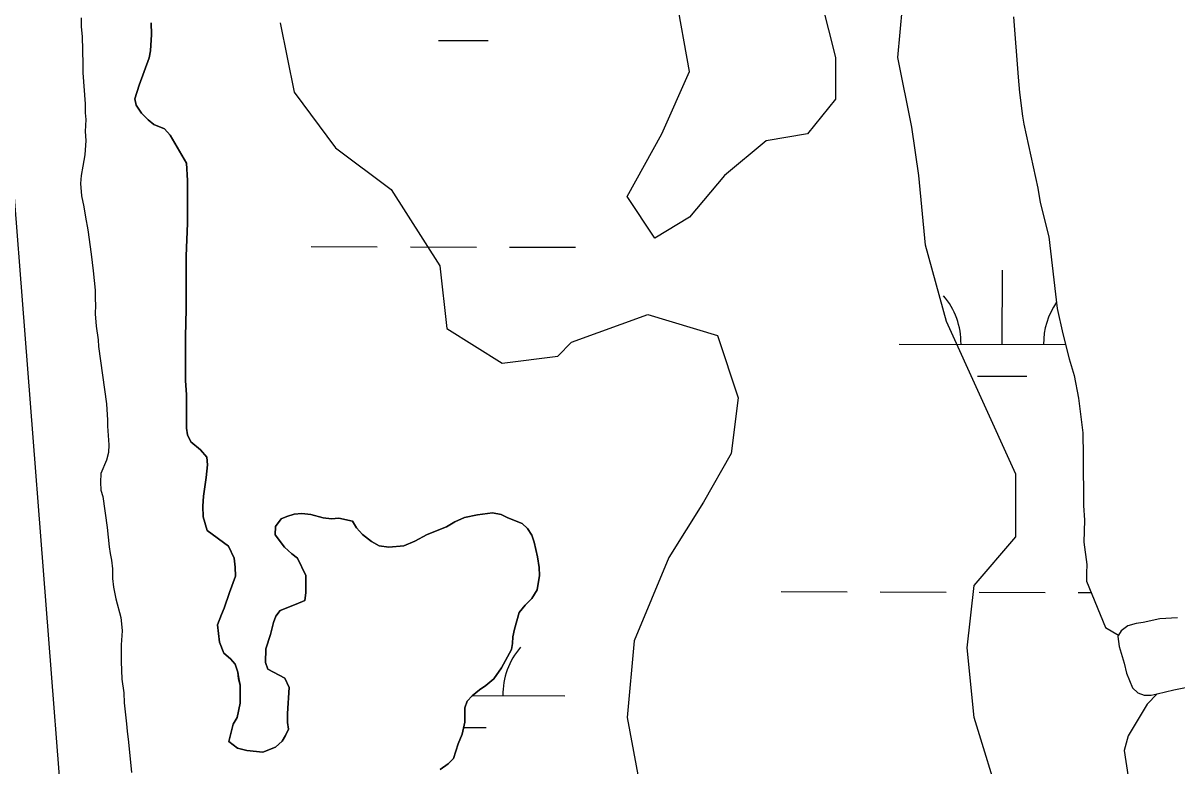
# Model space of a CAD drawing. Extents: x 3161665 to 3199565, y 885729 to 911164.
# Drawn here: x 3173853 to 3174412, y 901144 to 901504 of the extents above; entities that cross this region are included whole.
import ezdxf

# ---------------------------------------------------------------- set-up
doc = ezdxf.new("R2010")
doc.units = 0
for name, color, linetype in [('V-LEVE-TOET', 7, 'Continuous'), ('V-SITE-VEGE', 7, 'Continuous'), ('V-TOPO-SHOR', 7, 'Continuous'), ('V-WETL-SWMP', 7, 'Continuous')]:
    doc.layers.add(name, color=color, linetype=linetype)

msp = doc.modelspace()

# ---------------------------------------------------------------- linework, layer by layer
at = {"layer": 'V-LEVE-TOET'}
msp.add_lwpolyline([(3173703.92, 903532.8), (3173710.34, 903393.28), (3173722.39, 903167.06), (3173735.17, 902928.37), (3173758.72, 902625.45), (3173787.45, 902283.25), (3173809.56, 902003.67), (3173829.59, 901722.93), (3173846.61, 901450.5), (3173873.25, 901107.61), (3173900.56, 900778.58), (3173914.12, 900497.83), (3173923.74, 900432.45), (3173931.7, 900388.1), (3173948.72, 900320.65), (3173981.1, 900202.63), (3174022.82, 900044.19), (3174044.19, 899994.09), (3174053.26, 899972.16), (3174059.99, 899959.46), (3174068.56, 899947.69), (3174081.76, 899934.78), (3174128.53, 899896.52), (3174300.12, 899739.99)], dxfattribs=at)
at = {"layer": 'V-SITE-VEGE'}
for points in [[(3174374.6, 900810.87), (3174384.69, 900854.6), (3174388.05, 900898.32), (3174371.24, 900948.78), (3174357.79, 901002.6), (3174344.34, 901069.87), (3174327.53, 901123.69), (3174314.09, 901167.41), (3174310.72, 901201.05), (3174314.09, 901231.32), (3174334.26, 901254.87), (3174334.26, 901285.14), (3174317.45, 901322.14), (3174300.64, 901359.14), (3174290.55, 901396.14), (3174287.19, 901429.78), (3174283.83, 901453.32), (3174277.1, 901486.96), (3174280.47, 901523.96)], [(3174240.12, 901513.87), (3174246.85, 901486.96), (3174246.85, 901466.77), (3174233.4, 901449.96), (3174213.23, 901446.59), (3174193.06, 901429.78), (3174176.25, 901409.59), (3174159.44, 901399.5), (3174145.99, 901419.68), (3174162.8, 901449.96), (3174176.25, 901480.23), (3174169.52, 901517.23)], [(3173992.75, 901265.62), (3173988.36, 901266.08), (3173984.67, 901265.84), (3173981.2, 901264.67), (3173978.43, 901263.51), (3173975.67, 901259.81), (3173975.44, 901255.88), (3173980.08, 901249.88), (3173983.55, 901246.66), (3173986.33, 901244.58), (3173990.28, 901236.04), (3173990.3, 901227.72), (3173989.84, 901224.02), (3173985.69, 901222.16), (3173977.84, 901219.14), (3173975.76, 901216.36), (3173974.62, 901213.36), (3173973.24, 901207.58), (3173970.95, 901200.64), (3173970.73, 901193.94), (3173971.89, 901190.7), (3173980.22, 901186.33), (3173982.31, 901181.94), (3173981.41, 901169.23), (3173981.42, 901164.84), (3173981.89, 901161.61), (3173980.51, 901158.6), (3173978.9, 901155.82), (3173975.67, 901153.04), (3173969.44, 901150.49), (3173961.81, 901151.39), (3173957.18, 901152.54), (3173953.02, 901155.77), (3173955.08, 901164.09), (3173957.15, 901167.33), (3173958.52, 901174.26), (3173958.5, 901183.04), (3173957.81, 901186.05), (3173957.34, 901189.28), (3173956.17, 901193.21), (3173953.85, 901195.75), (3173950.61, 901198.51), (3173948.52, 901203.82), (3173947.58, 901212.14), (3173949.41, 901217.23), (3173950.8, 901220.24), (3173953.32, 901227.87), (3173956.31, 901235.73), (3173956.07, 901240.12), (3173955.59, 901244.51), (3173952.81, 901250.28), (3173942.62, 901257.89), (3173940.53, 901264.58), (3173940.52, 901269.67), (3173940.74, 901274.52), (3173942.11, 901283.54), (3173942.78, 901289.78), (3173942.31, 901293.47), (3173939.3, 901296.94), (3173934.67, 901300.85), (3173933.05, 901304.32), (3173932.58, 901307.55), (3173932.54, 901323.73), (3173932.06, 901330.43), (3173932.02, 901351.92), (3173932.45, 901365.1), (3173932.39, 901390.74), (3173933.05, 901406.69), (3173933, 901427.49), (3173932.52, 901435.81), (3173924.63, 901449.43), (3173921.85, 901452.43), (3173916.77, 901454.49), (3173913.99, 901456.8), (3173910.74, 901460.03), (3173908.19, 901463.95), (3173907.49, 901466.95), (3173909.56, 901473.66), (3173914.38, 901486.84), (3173915.07, 901490.31), (3173915.51, 901498.17), (3173915.5, 901503.72)], [(3173977.89, 901503.77), (3173984.61, 901470.14), (3174004.78, 901443.23), (3174031.68, 901423.05), (3174055.21, 901386.05), (3174058.57, 901355.77), (3174085.47, 901338.96), (3174112.37, 901342.32), (3174119.09, 901349.05), (3174156.07, 901362.5), (3174189.69, 901352.41), (3174199.78, 901322.14), (3174196.42, 901295.23), (3174182.97, 901271.68), (3174166.16, 901244.78), (3174149.35, 901204.41), (3174145.99, 901167.41), (3174156.07, 901113.59)], [(3174055.43, 901142.13), (3174059.35, 901144.91), (3174061.88, 901147.46), (3174064.18, 901154.62), (3174066.02, 901159.25), (3174067.39, 901165.03), (3174067.38, 901171.96), (3174068.53, 901175.2), (3174070.83, 901177.75), (3174074.52, 901180.76), (3174077.52, 901182.85), (3174081.44, 901186.09), (3174085.13, 901191.42), (3174089.96, 901200.21), (3174090.42, 901203.21), (3174090.64, 901206.45), (3174091.33, 901210.15), (3174093.62, 901218.24), (3174096.62, 901221.71), (3174099.84, 901224.96), (3174102.38, 901229.12), (3174103.52, 901236.06), (3174103.28, 901239.99), (3174102.57, 901245.07), (3174100.94, 901252.23), (3174099.78, 901255.7), (3174097.69, 901258.92), (3174095.14, 901261.23), (3174088.2, 901263.99), (3174084.96, 901265.6), (3174080.8, 901266.51), (3174073.41, 901265.57), (3174067.17, 901264.17), (3174062.55, 901262.08), (3174058.4, 901259.76), (3174049.16, 901256.04), (3174043.16, 901252.8), (3174037.85, 901250.47), (3174030.46, 901249.76), (3174025.84, 901250.45), (3174022.14, 901252.52), (3174017.74, 901255.97), (3174014.95, 901259.2), (3174012.87, 901262.44), (3174006.39, 901263.81), (3174002.7, 901263.57), (3173998.77, 901264.02), (3173992.75, 901265.62)], [(3174412.47, 901215.68), (3174403.92, 901215.2), (3174395.84, 901213.33), (3174392.6, 901212.86), (3174388.45, 901211.69), (3174385.22, 901209.38), (3174383.97, 901207.24), (3174383.61, 901206.6), (3174384.31, 901201.75), (3174386.64, 901193.67), (3174387.8, 901188.81), (3174390.82, 901181.66), (3174393.37, 901179.35), (3174396.38, 901178.2), (3174399.84, 901178.21), (3174402.66, 901178.81), (3174410.7, 901180.78), (3174418.09, 901182.18)]]:
    msp.add_lwpolyline(points, dxfattribs=at)
at = {"layer": 'V-TOPO-SHOR'}
for points in [[(3173881.52, 901506.18), (3173881.53, 901501.79), (3173882.01, 901497.17), (3173882.27, 901483.77), (3173882.28, 901479.61), (3173883.47, 901464.59), (3173883.48, 901460.2), (3173883.71, 901456.96), (3173883.5, 901451.19), (3173883.74, 901446.8), (3173883.29, 901439.86), (3173882.38, 901434.31), (3173881.46, 901429.92), (3173881.24, 901425.99), (3173881.72, 901419.98), (3173882.88, 901414.67), (3173883.59, 901409.59), (3173884.76, 901403.58), (3173886.4, 901391.8), (3173887.34, 901383.71), (3173888.29, 901374.24), (3173888.3, 901370.08), (3173888.54, 901367.08), (3173888.31, 901362.92), (3173888.79, 901356.91), (3173889.73, 901350.21), (3173889.97, 901346.97)], [(3173915.5, 901503.72), (3173915.51, 901498.17), (3173915.07, 901490.31), (3173914.38, 901486.84), (3173909.56, 901473.66), (3173907.49, 901466.95), (3173908.19, 901463.95), (3173910.74, 901460.03), (3173913.99, 901456.8), (3173916.77, 901454.49), (3173921.85, 901452.43), (3173924.63, 901449.43), (3173932.52, 901435.81), (3173933, 901427.49), (3173933.05, 901406.69), (3173932.39, 901390.75), (3173932.45, 901365.1), (3173932.02, 901351.92), (3173932.06, 901330.43), (3173932.54, 901323.73), (3173932.58, 901307.55), (3173933.05, 901304.32), (3173934.67, 901300.85), (3173939.3, 901296.94), (3173942.31, 901293.47), (3173942.78, 901289.78), (3173942.11, 901283.54), (3173940.74, 901274.52), (3173940.52, 901269.67), (3173940.53, 901264.58), (3173942.62, 901257.89), (3173952.81, 901250.28), (3173955.59, 901244.51), (3173956.07, 901240.12), (3173956.31, 901235.73), (3173953.32, 901227.87), (3173950.8, 901220.24), (3173949.41, 901217.23), (3173947.58, 901212.14), (3173948.52, 901203.82), (3173950.61, 901198.51), (3173953.85, 901195.75), (3173956.17, 901193.21), (3173957.34, 901189.28), (3173957.81, 901186.05), (3173958.5, 901183.05), (3173958.52, 901174.26), (3173957.15, 901167.33), (3173955.08, 901164.09), (3173953.02, 901155.77), (3173957.18, 901152.54), (3173961.81, 901151.39), (3173969.44, 901150.49), (3173975.67, 901153.04), (3173978.9, 901155.82), (3173980.51, 901158.6), (3173981.89, 901161.61), (3173981.42, 901164.84), (3173981.41, 901169.23), (3173982.31, 901181.94), (3173980.22, 901186.33), (3173971.89, 901190.7), (3173970.73, 901193.94), (3173970.95, 901200.64), (3173973.24, 901207.58), (3173974.62, 901213.36), (3173975.76, 901216.36), (3173977.84, 901219.14), (3173985.69, 901222.16), (3173989.84, 901224.02), (3173990.3, 901227.72), (3173990.28, 901236.04), (3173986.33, 901244.58), (3173983.55, 901246.66), (3173980.08, 901249.88), (3173975.44, 901255.88), (3173975.67, 901259.81), (3173978.43, 901263.51), (3173981.2, 901264.67), (3173984.67, 901265.84), (3173988.36, 901266.08), (3173992.75, 901265.62), (3173998.77, 901264.02), (3174002.7, 901263.57), (3174006.39, 901263.81), (3174012.87, 901262.44), (3174014.95, 901259.2), (3174017.74, 901255.97), (3174022.13, 901252.52), (3174025.84, 901250.45), (3174030.46, 901249.76), (3174037.85, 901250.47), (3174043.16, 901252.8), (3174049.16, 901256.04), (3174058.4, 901259.76), (3174062.55, 901262.08), (3174067.17, 901264.17), (3174073.41, 901265.57), (3174080.8, 901266.51), (3174084.96, 901265.6), (3174088.2, 901263.99)], [(3173889.97, 901346.97), (3173893.73, 901319.25), (3173894.2, 901311.39), (3173894.21, 901308.39), (3173894.93, 901299.38), (3173894.7, 901295.68), (3173893.79, 901291.98), (3173891.03, 901285.5), (3173890.81, 901281.34), (3173891.04, 901277.42), (3173891.98, 901274.41), (3173894.09, 901259.4), (3173895.03, 901249.92), (3173895.51, 901246.69), (3173896.2, 901243.46), (3173896.68, 901239.3), (3173896.69, 901234.67), (3173897.16, 901230.52), (3173898.33, 901224.74), (3173900.66, 901215.73), (3173901.13, 901212.73), (3173901.36, 901209.26), (3173900.92, 901202.56), (3173900.93, 901194.47), (3173901.19, 901185.92), (3173902.12, 901179.22), (3173902.37, 901174.37), (3173903.54, 901164.2), (3173903.78, 901160.74), (3173904.49, 901155.43), (3173905.91, 901140.64)], [(3174088.2, 901263.99), (3174095.14, 901261.23), (3174097.69, 901258.92), (3174099.78, 901255.7), (3174100.94, 901252.23), (3174102.57, 901245.07), (3174103.28, 901239.99), (3174103.52, 901236.06), (3174102.38, 901229.12), (3174099.84, 901224.96), (3174096.62, 901221.71), (3174093.62, 901218.24), (3174091.33, 901210.15), (3174090.64, 901206.45), (3174090.42, 901203.21), (3174089.96, 901200.21), (3174085.13, 901191.42), (3174081.44, 901186.09), (3174077.52, 901182.85), (3174074.52, 901180.76), (3174070.83, 901177.75), (3174068.53, 901175.2), (3174067.38, 901171.96), (3174067.39, 901165.03), (3174066.02, 901159.25), (3174064.18, 901154.62), (3174061.88, 901147.46), (3174059.35, 901144.91), (3174055.43, 901142.13)], [(3174412.47, 901215.68), (3174403.92, 901215.2), (3174395.84, 901213.33), (3174392.6, 901212.86), (3174388.45, 901211.69), (3174385.22, 901209.38), (3174383.97, 901207.24)], [(3174383.97, 901207.24), (3174383.61, 901206.6), (3174384.31, 901201.75), (3174386.64, 901193.67), (3174387.8, 901188.81), (3174390.82, 901181.66), (3174393.37, 901179.35), (3174396.38, 901178.2), (3174399.84, 901178.21), (3174402.66, 901178.81)], [(3174402.66, 901178.81), (3174410.7, 901180.78), (3174418.09, 901182.18)]]:
    msp.add_lwpolyline(points, dxfattribs=at)
at = {"layer": 'V-WETL-SWMP'}
for p, q in [((3174054.65, 901495.25), (3174078.65, 901495.18)), ((3173992.96, 901395.42), (3174024.96, 901395.33)), ((3174040.96, 901395.28), (3174072.96, 901395.2)), ((3174088.96, 901395.15), (3174120.96, 901395.06)), ((3174327.68, 901348.06), (3174327.78, 901384.06)), ((3174277.68, 901348.2), (3174358.37, 901347.98)), ((3174315.64, 901332.66), (3174339.64, 901332.6)), ((3174220.5, 901228.29), (3174252.5, 901228.2)), ((3174268.5, 901228.15), (3174300.5, 901228.07)), ((3174316.5, 901228.02), (3174348.5, 901227.93)), ((3174364.5, 901227.89), (3174370.69, 901227.87)), ((3174071.08, 901177.96), (3174115.77, 901177.83)), ((3174066.8, 901162.54), (3174077.73, 901162.51))]:
    msp.add_line(p, q, dxfattribs=at)
for points in [[(3174333.16, 901506.63), (3174335.3, 901477.51), (3174336.01, 901470.12), (3174337.43, 901458.57), (3174338.13, 901454.64), (3174344.9, 901423.69), (3174346.07, 901416.76), (3174350.27, 901400.13), (3174354.27, 901365.47), (3174357.07, 901353.23), (3174360.1, 901340.99), (3174362.43, 901332.9), (3174364.54, 901322.05), (3174366.65, 901305.18), (3174366.91, 901294.09), (3174366.96, 901270.06), (3174367.44, 901262.89), (3174367.23, 901252.26), (3174368.64, 901241.4), (3174368.42, 901237.24), (3174368.43, 901233.31), (3174377.72, 901210.92), (3174383.97, 901207.23), (3174383.6, 901206.6), (3174384.31, 901201.75), (3174386.64, 901193.67), (3174387.8, 901188.81), (3174390.82, 901181.66), (3174393.37, 901179.35), (3174396.38, 901178.2), (3174399.84, 901178.21), (3174402.66, 901178.81), (3174397.82, 901173.72), (3174388.61, 901158.44), (3174386.78, 901151.27), (3174388.65, 901138.57)], [(3173982.31, 901181.94), (3173981.41, 901169.23), (3173981.42, 901164.84), (3173981.89, 901161.61), (3173980.51, 901158.6), (3173978.9, 901155.82), (3173975.67, 901153.04), (3173969.44, 901150.49), (3173961.81, 901151.39), (3173957.19, 901152.54), (3173953.02, 901155.76), (3173955.08, 901164.09), (3173957.15, 901167.33), (3173958.52, 901174.26), (3173958.5, 901183.05), (3173957.8, 901186.05), (3173957.34, 901189.28), (3173956.17, 901193.21), (3173953.85, 901195.75), (3173950.61, 901198.51), (3173948.52, 901203.82), (3173947.58, 901212.14), (3173949.42, 901217.23), (3173950.8, 901220.24), (3173953.32, 901227.87), (3173956.31, 901235.73), (3173956.07, 901240.12), (3173955.59, 901244.51), (3173952.81, 901250.28), (3173942.62, 901257.89), (3173940.53, 901264.58), (3173940.52, 901269.67), (3173940.74, 901274.52), (3173942.1, 901283.54), (3173942.78, 901289.78), (3173942.31, 901293.48), (3173939.3, 901296.94), (3173934.67, 901300.85), (3173933.05, 901304.32), (3173932.58, 901307.55), (3173932.54, 901323.73), (3173932.06, 901330.43), (3173932.02, 901351.92), (3173932.45, 901365.09), (3173932.39, 901390.75), (3173933.05, 901406.69), (3173933, 901427.49), (3173932.52, 901435.81), (3173924.63, 901449.43), (3173921.86, 901452.43), (3173916.77, 901454.5), (3173913.99, 901456.8), (3173910.75, 901460.03), (3173908.19, 901463.95), (3173907.49, 901466.95), (3173909.56, 901473.66), (3173914.38, 901486.84), (3173915.07, 901490.31), (3173915.51, 901498.17), (3173915.5, 901503.72)], [(3174055.43, 901142.13), (3174059.35, 901144.91), (3174061.88, 901147.46), (3174064.18, 901154.62), (3174066.02, 901159.25), (3174067.39, 901165.03), (3174067.38, 901171.96), (3174068.53, 901175.2), (3174070.83, 901177.75), (3174074.52, 901180.76), (3174077.52, 901182.85), (3174081.44, 901186.09), (3174085.13, 901191.42), (3174089.96, 901200.21), (3174090.42, 901203.21), (3174090.64, 901206.45), (3174091.33, 901210.15), (3174093.62, 901218.24), (3174096.62, 901221.72), (3174099.84, 901224.96), (3174102.38, 901229.12), (3174103.52, 901236.06), (3174103.28, 901239.99), (3174102.57, 901245.07), (3174100.94, 901252.23), (3174099.78, 901255.69), (3174097.69, 901258.92), (3174095.14, 901261.23), (3174088.2, 901263.99), (3174084.96, 901265.6), (3174080.8, 901266.51), (3174073.41, 901265.57), (3174067.17, 901264.17), (3174062.55, 901262.08), (3174058.4, 901259.76), (3174049.16, 901256.04), (3174043.16, 901252.8), (3174037.85, 901250.47), (3174030.46, 901249.76), (3174025.84, 901250.45), (3174022.13, 901252.52), (3174017.74, 901255.97), (3174014.95, 901259.2), (3174012.87, 901262.43), (3174006.39, 901263.81), (3174002.7, 901263.57), (3173998.77, 901264.02), (3173992.76, 901265.62), (3173988.36, 901266.08), (3173984.67, 901265.84), (3173981.2, 901264.67), (3173978.43, 901263.51), (3173975.67, 901259.81), (3173975.44, 901255.88), (3173980.08, 901249.88), (3173983.55, 901246.65), (3173986.33, 901244.58), (3173990.28, 901236.04), (3173990.3, 901227.72), (3173989.84, 901224.02), (3173985.69, 901222.16), (3173977.84, 901219.14), (3173975.76, 901216.36), (3173974.61, 901213.36), (3173973.24, 901207.58), (3173970.94, 901200.64), (3173970.73, 901193.94), (3173971.89, 901190.7), (3173980.22, 901186.33), (3173982.31, 901181.94)]]:
    msp.add_lwpolyline(points, dxfattribs=at)
for centre, start, end in [((3174272.44, 901348.69), 359.0698, 40.6135), ((3174382.92, 901348.38), 145.3427, 180.6135), ((3174121.01, 901178.29), 139.0698, 180.6135)]:
    msp.add_arc(centre, 35.25, start, end, dxfattribs=at)

doc.saveas('drawing.dxf')
